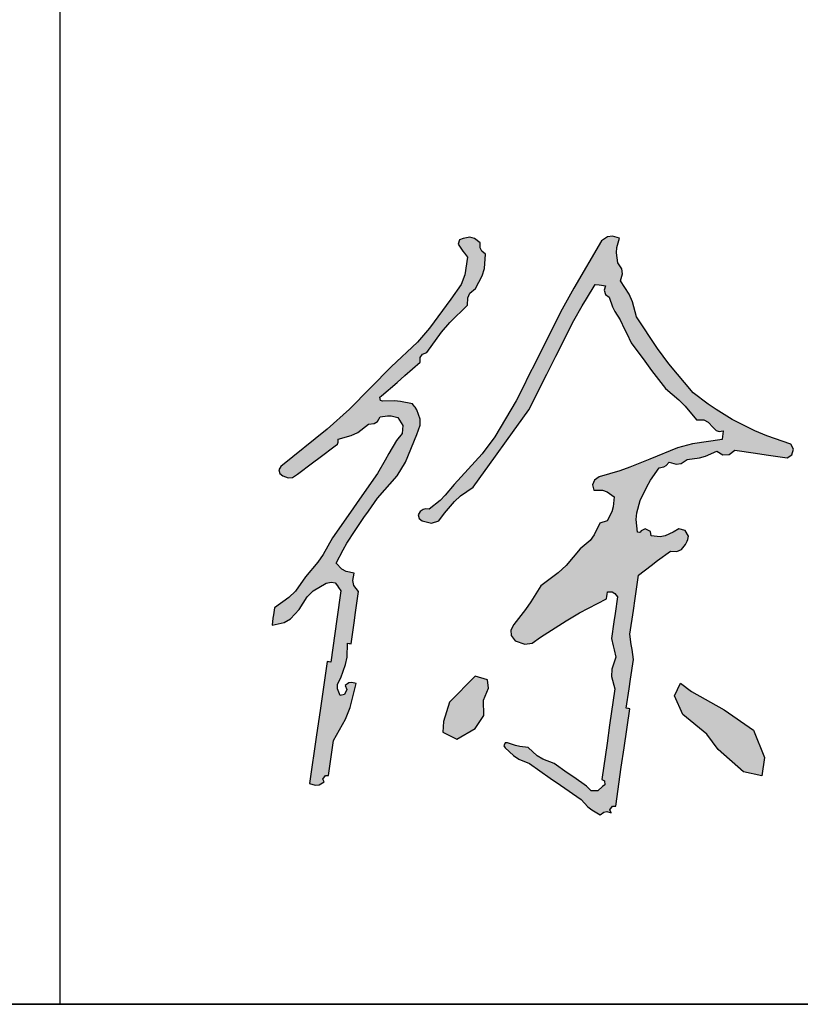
# Model space of a CAD drawing. Extents: x 1779708 to 7299578, y -1121471 to 88434.
# Tile 710 of 1056: x 6172722 to 6173165, y -964050 to -963490. Entities that reach past the tile are written whole.
import ezdxf

# ---------------------------------------------------------------- set-up
doc = ezdxf.new("R2010")
doc.units = 0
doc.header["$LTSCALE"] = 1000
doc.header["$MEASUREMENT"] = 0
for name, color, linetype in [('PUB_TITLE', 4, 'CONTINUOUS'), ('可见线', 6, 'CONTINUOUS'), ('电子签', 2, 'CONTINUOUS')]:
    doc.layers.add(name, color=color, linetype=linetype)

# ---------------------------------------------------------------- blocks, each defined once
blk = doc.blocks.new('A$C5DA54128')
at = {"layer": '电子签'}
h = blk.add_hatch(color=256, dxfattribs=at)
h.dxf.hatch_style = 1
h.paths.add_polyline_path([(116.8, 343.6), (105.3, 346), (99.3, 349.2), (91, 357.4), (100.9, 376.5), (106.4, 385.9), (118, 404), (130.7, 422.4), (137.1, 431.6), (149.9, 450), (177.9, 482), (189.7, 501), (205.9, 540.4), (210.3, 553.8), (210.4, 562.3), (205.9, 575.8), (203.4, 579.2), (202.1, 580.9), (199.6, 584.3), (182.8, 587.5), (174.2, 588.2), (154.5, 587.8), (153.4, 593.5), (155.7, 595.7), (177.7, 614.7), (188.7, 624.3), (210.6, 643.3), (210.4, 650), (213.8, 654.9), (220.2, 657.1), (240.8, 686), (252.5, 699.7), (277.9, 724.6), (278, 735), (281, 741.4), (288.9, 748.2), (298.7, 766), (301.8, 776.5), (303.5, 796.7), (298, 801.2), (295.8, 805.7), (295.8, 812.9), (287.9, 819.2), (281.2, 820.9), (271.4, 819), (266.5, 817.4), (264.4, 811.3), (267.1, 807), (271.3, 801.3), (273.5, 798.5), (277.7, 792.8), (274.1, 767.3), (268.8, 754), (253.9, 733.1), (223.7, 691.6), (206.5, 672), (169.2, 636.7), (110, 576.4), (78.4, 547.9), (12.4, 495.1), (9.7, 490.4), (11, 484.9), (15.5, 482), (23.2, 479), (29.1, 479.6), (36, 484.1), (57.6, 500.2), (68.3, 508.2), (89.9, 524.3), (93, 527), (94.1, 529.8), (93.8, 533.9), (112.5, 538.9), (121.9, 543.6), (137.3, 555.4), (145.1, 556.1), (149.8, 559), (153.9, 565.6), (163.9, 567.1), (169.3, 566.9), (179, 564.5), (185.7, 553.3), (184.9, 542.2), (176.9, 532), (166, 513.4), (160.6, 504), (149.9, 485.3), (124.4, 448.6), (111.6, 430.2), (86.1, 393.5), (72.9, 370.1), (65.1, 358.9), (47.8, 338.4), (33.3, 318), (24, 308.7), (3.6, 294.2), (2.1, 284.3), (1.4, 279.4), (0, 269.5), (17.4, 273.3), (26.5, 278.6), (38.6, 291.7), (49.9, 309.9), (58.4, 318.2), (76.8, 329.1), (83.1, 330.5), (89.6, 329.8), (92.9, 325.3), (94.6, 323), (98, 318.5), (92.2, 277.9), (89.2, 257.6), (83.4, 217), (78.4, 217.7), (68.4, 148.4), (63.4, 113.8), (53.4, 44.5), (61.2, 41.8), (66.8, 42.3), (73.9, 46.6), (72.2, 50.7), (75.8, 55.9), (80.3, 55.8), (83.2, 75.6), (84.6, 85.5), (87.4, 105.3), (104.5, 135.7), (111.2, 152.6), (119.4, 186.5), (113.3, 188.2), (109, 187.4), (103.8, 183.7), (106.5, 178), (102.9, 170.9), (96.7, 169.6), (92.9, 178.9), (93.2, 185.8), (97.8, 194.7), (104.6, 213.6), (106.6, 223.8), (107.5, 243.9), (112.4, 243.1), (116.7, 272.8), (118.8, 287.7), (123.1, 317.4), (116.4, 325.8), (114.7, 333)])
h.paths.add_polyline_path([(476.8, 316.8), (483.1, 316.7), (487, 314.7), (490.9, 309.8), (487.5, 286), (485.8, 274.1), (482.3, 250.4), (484.9, 239.9), (486.1, 234.6), (488.7, 224.2), (482.6, 207.1), (482.2, 196.3), (487.2, 178.9), (479.7, 127.4), (476, 101.7), (468.6, 50.2), (472.2, 48.2), (472.8, 42.6), (469.6, 40), (462.9, 33.9), (453.4, 34.2), (447, 40.7), (428.6, 53.5), (419.4, 59.8), (401.1, 72.6), (384.8, 79), (376.9, 83.9), (364, 95.6), (352, 97.1), (346, 98.5), (334.6, 102.4), (331.5, 102.1), (329.5, 98.1), (331.1, 95.3), (343.1, 84), (350.5, 79.1), (365.7, 72.7), (395.1, 52.2), (409.8, 42), (439.2, 21.6), (448.6, 11.4), (454.3, 6.9), (466.4, 0), (471.5, 3.8), (475.9, 4.6), (482, 2.8), (480.2, 6.9), (483.9, 12.2), (488.3, 12), (496.3, 67.4), (500.3, 95.1), (508.4, 150.6), (505.4, 151), (503.4, 151.3), (507.4, 179), (509.4, 192.9), (513.4, 220.6), (511.5, 235), (510.5, 242.2), (508.5, 256.7), (513.4, 290.3), (515.8, 307.2), (520.7, 340.8), (538.7, 354.5), (547.8, 361.3), (566, 374.7), (575.4, 374.2), (581.6, 376.9), (587.6, 384.2), (590, 388.7), (590.9, 391.2), (591.8, 396.2), (587.1, 404), (577.8, 406.4), (569.9, 401.9), (558.4, 396.6), (551.4, 395.3), (538.8, 396.3), (537.7, 402.6), (530.3, 406.3), (524.7, 403.4), (522.6, 400.7), (519.3, 401.7), (517.4, 419.6), (518.2, 429.3), (523.3, 446.6), (532.4, 466.1), (537.9, 475.6), (550.3, 493.2), (556.5, 494.6), (559.8, 496.5), (564.1, 501.3), (574.1, 498.4), (581.1, 499.5), (589.9, 505.2), (607.2, 507.2), (616, 509.6), (632, 516.8), (640.7, 511.5), (649.3, 512), (657.4, 518.2), (687.1, 513.9), (702, 511.7), (731.7, 507.4), (738.5, 511.7), (740.7, 519.7), (737, 526.9), (702.9, 538.8), (686.1, 545.8), (653.6, 561.7), (630.9, 575.9), (619.8, 583.6), (598.5, 599.9), (563.7, 640.9), (547.5, 662.6), (518, 707.6), (512.4, 729.3), (507.6, 740.2), (495.1, 758.9), (498, 768.9), (497, 775.9), (491.3, 784.7), (489.3, 798.6), (489.9, 806.2), (493.8, 819.7), (483.8, 822.6), (476.7, 821.5), (468, 815.9), (428.6, 748.7), (410, 714.4), (375.1, 644.8), (363.7, 622.2), (358.1, 610.9), (346.7, 588.3), (316.7, 537.4), (298.7, 513.2), (258.8, 469.6), (246.2, 454.1), (239, 446.8), (223.4, 434.3), (218, 434.7), (214.9, 434), (210.3, 431.1), (207.6, 426.4), (209, 421), (213.5, 418), (226.4, 414.4), (237.1, 418), (245.3, 428.6), (259.4, 445.5), (267.9, 453.2), (286, 465.7), (317.6, 509.6), (333.4, 531.6), (365.1, 575.5), (390.6, 626.4), (403.4, 651.9), (428.9, 702.7), (440.8, 723.3), (446.8, 733.6), (459.1, 754), (465, 753.1), (468, 752.7), (473.9, 751.8), (471.8, 745.5), (473.7, 739.8), (479.2, 735.9), (483.8, 722.2), (487, 715.6), (494.7, 703.4), (501, 690.4), (504.1, 683.9), (510.2, 670.8), (529.7, 644.7), (539.4, 631.7), (558.9, 605.7), (578.1, 589.6), (587.1, 580.6), (603.1, 561.4), (613.5, 561.3), (619.9, 558.3), (626.7, 550.4), (631.1, 546.1), (635.2, 544.8), (641.2, 545.8), (640.5, 540.8), (640.1, 538.3), (639.4, 533.4), (597.3, 527.2), (576.2, 521.4), (536.8, 505.3), (508.6, 494), (494.1, 489), (465, 480.2), (458.1, 475.8), (455.4, 469.2), (457.2, 461.2), (469.4, 461.3), (476.3, 459.1), (486.2, 451.9), (484.7, 437.9), (482.6, 430.6), (476.2, 418), (472, 416.6), (469.9, 415.9), (465.6, 414.5), (457.9, 397.8), (451.8, 389.8), (437.6, 378.1), (418.1, 354.5), (406.7, 343.7), (382, 325.5), (367.7, 302.7), (360.1, 291.7), (343.7, 270.4), (339.3, 262.3), (339.8, 254.7), (345.5, 247.4), (359.2, 242.5), (369.6, 243.9), (381.6, 252.3), (418, 275.8), (436.9, 286.8), (475.4, 307), (475.9, 310.9)])
h.paths.add_polyline_path([(307.8, 179.7), (306, 191.9), (288.7, 196.8), (252.3, 160.2), (243.6, 132.7), (242.5, 117.3), (262.6, 107.2), (288.8, 122.6), (301, 141.2), (300.6, 162.8)], flags=17)
h.paths.add_polyline_path([(642.3, 149.3), (596, 175.2), (580.4, 187.1), (572, 169.1), (583.6, 142.4), (618, 114.4), (634.1, 92.8), (669.9, 60.8), (696, 55.1), (699.8, 81.4), (684.2, 120.2)], flags=17)
for p, q in [((266.5, 817.4), (264.4, 811.3)), ((271.4, 819), (266.5, 817.4)), ((281.2, 820.9), (271.4, 819)), ((287.9, 819.2), (281.2, 820.9)), ((295.8, 812.9), (287.9, 819.2)), ((295.8, 805.7), (295.8, 812.9)), ((468, 815.9), (428.6, 748.7)), ((476.7, 821.5), (468, 815.9)), ((483.8, 822.6), (476.7, 821.5)), ((493.8, 819.7), (483.8, 822.6)), ((489.9, 806.2), (493.8, 819.7)), ((264.4, 811.3), (267.1, 807)), ((267.1, 807), (271.3, 801.3)), ((271.3, 801.3), (273.5, 798.5)), ((273.5, 798.5), (277.7, 792.8)), ((298, 801.2), (295.8, 805.7)), ((303.5, 796.7), (298, 801.2)), ((489.3, 798.6), (489.9, 806.2)), ((491.3, 784.7), (489.3, 798.6)), ((277.7, 792.8), (274.1, 767.3)), ((301.8, 776.5), (303.5, 796.7)), ((497, 775.9), (491.3, 784.7)), ((298.7, 766), (301.8, 776.5)), ((498, 768.9), (497, 775.9)), ((274.1, 767.3), (268.8, 754)), ((288.9, 748.2), (298.7, 766)), ((495.1, 758.9), (498, 768.9)), ((507.6, 740.2), (495.1, 758.9)), ((268.8, 754), (253.9, 733.1)), ((281, 741.4), (288.9, 748.2)), ((428.6, 748.7), (410, 714.4)), ((446.8, 733.6), (459.1, 754)), ((459.1, 754), (465, 753.1)), ((465, 753.1), (468, 752.7)), ((468, 752.7), (473.9, 751.8)), ((473.9, 751.8), (471.8, 745.5)), ((471.8, 745.5), (473.7, 739.8)), ((253.9, 733.1), (223.7, 691.6)), ((277.9, 724.6), (278, 735)), ((278, 735), (281, 741.4)), ((440.8, 723.3), (446.8, 733.6)), ((473.7, 739.8), (479.2, 735.9)), ((479.2, 735.9), (483.8, 722.2)), ((512.4, 729.3), (507.6, 740.2)), ((518, 707.6), (512.4, 729.3)), ((252.5, 699.7), (277.9, 724.6)), ((410, 714.4), (375.1, 644.8)), ((428.9, 702.7), (440.8, 723.3)), ((483.8, 722.2), (487, 715.6)), ((487, 715.6), (494.7, 703.4)), ((403.4, 651.9), (428.9, 702.7)), ((494.7, 703.4), (501, 690.4)), ((547.5, 662.6), (518, 707.6)), ((223.7, 691.6), (206.5, 672)), ((220.2, 657.1), (240.8, 686)), ((240.8, 686), (252.5, 699.7)), ((501, 690.4), (504.1, 683.9)), ((206.5, 672), (169.2, 636.7)), ((504.1, 683.9), (510.2, 670.8)), ((510.2, 670.8), (529.7, 644.7)), ((563.7, 640.9), (547.5, 662.6)), ((210.4, 650), (213.8, 654.9)), ((210.6, 643.3), (210.4, 650)), ((213.8, 654.9), (220.2, 657.1)), ((375.1, 644.8), (363.7, 622.2)), ((390.6, 626.4), (403.4, 651.9)), ((529.7, 644.7), (539.4, 631.7)), ((169.2, 636.7), (110, 576.4)), ((188.7, 624.3), (210.6, 643.3)), ((539.4, 631.7), (558.9, 605.7)), ((598.5, 599.9), (563.7, 640.9)), ((177.7, 614.7), (188.7, 624.3)), ((363.7, 622.2), (358.1, 610.9)), ((365.1, 575.5), (390.6, 626.4)), ((155.7, 595.7), (177.7, 614.7)), ((358.1, 610.9), (346.7, 588.3)), ((558.9, 605.7), (578.1, 589.6)), ((153.4, 593.5), (155.7, 595.7)), ((154.2, 589.1), (153.4, 593.5)), ((157.1, 587.9), (154.2, 589.1)), ((174.2, 588.2), (157.1, 587.9)), ((182.8, 587.5), (174.2, 588.2)), ((346.7, 588.3), (316.7, 537.4)), ((578.1, 589.6), (587.1, 580.6)), ((619.8, 583.6), (598.5, 599.9)), ((110, 576.4), (78.4, 547.9)), ((199.6, 584.3), (182.8, 587.5)), ((202.1, 580.9), (199.6, 584.3)), ((203.4, 579.2), (202.1, 580.9)), ((205.9, 575.8), (203.4, 579.2)), ((210.4, 562.3), (205.9, 575.8)), ((333.4, 531.6), (365.1, 575.5)), ((587.1, 580.6), (603.1, 561.4)), ((630.9, 575.9), (619.8, 583.6)), ((653.6, 561.7), (630.9, 575.9)), ((149.8, 559), (153.9, 565.6)), ((153.9, 565.6), (163.9, 567.1)), ((163.9, 567.1), (169.3, 566.9)), ((169.3, 566.9), (179, 564.5)), ((179, 564.5), (185.7, 553.3)), ((210.3, 553.8), (210.4, 562.3)), ((603.1, 561.4), (613.5, 561.3)), ((613.5, 561.3), (619.9, 558.3)), ((686.1, 545.8), (653.6, 561.7)), ((78.4, 547.9), (12.4, 495.1)), ((121.9, 543.6), (137.3, 555.4)), ((137.3, 555.4), (145.1, 556.1)), ((145.1, 556.1), (149.8, 559)), ((185.7, 553.3), (184.9, 542.2)), ((205.9, 540.4), (210.3, 553.8)), ((619.9, 558.3), (626.7, 550.4)), ((626.7, 550.4), (631.1, 546.1)), ((631.1, 546.1), (635.2, 544.8)), ((93.8, 533.9), (112.5, 538.9)), ((94.1, 529.8), (93.8, 533.9)), ((112.5, 538.9), (121.9, 543.6)), ((176.9, 532), (166, 513.4)), ((184.9, 542.2), (176.9, 532)), ((189.7, 501), (205.9, 540.4)), ((316.7, 537.4), (298.7, 513.2)), ((639.4, 533.4), (597.3, 527.2)), ((635.2, 544.8), (641.2, 545.8)), ((640.1, 538.3), (639.4, 533.4)), ((640.5, 540.8), (640.1, 538.3)), ((641.2, 545.8), (640.5, 540.8)), ((702.9, 538.8), (686.1, 545.8)), ((737, 526.9), (702.9, 538.8)), ((68.3, 508.2), (89.9, 524.3)), ((89.9, 524.3), (93, 527)), ((93, 527), (94.1, 529.8)), ((317.6, 509.6), (333.4, 531.6)), ((576.2, 521.4), (536.8, 505.3)), ((597.3, 527.2), (576.2, 521.4)), ((649.3, 512), (657.4, 518.2)), ((657.4, 518.2), (687.1, 513.9)), ((740.7, 519.7), (737, 526.9)), ((738.5, 511.7), (740.7, 519.7)), ((57.6, 500.2), (68.3, 508.2)), ((160.6, 504), (149.9, 485.3)), ((166, 513.4), (160.6, 504)), ((298.7, 513.2), (258.8, 469.6)), ((286, 465.7), (317.6, 509.6)), ((536.8, 505.3), (508.6, 494)), ((581.1, 499.5), (589.9, 505.2)), ((589.9, 505.2), (607.2, 507.2)), ((607.2, 507.2), (616, 509.6)), ((616, 509.6), (632, 516.8)), ((632, 516.8), (640.7, 511.5)), ((640.7, 511.5), (649.3, 512)), ((687.1, 513.9), (702, 511.7)), ((702, 511.7), (731.7, 507.4)), ((731.7, 507.4), (738.5, 511.7)), ((12.4, 495.1), (9.7, 490.4)), ((9.7, 490.4), (11, 484.9)), ((36, 484.1), (57.6, 500.2)), ((177.9, 482), (189.7, 501)), ((508.6, 494), (494.1, 489)), ((537.9, 475.6), (550.3, 493.2)), ((550.3, 493.2), (556.5, 494.6)), ((556.5, 494.6), (559.8, 496.5)), ((559.8, 496.5), (564.1, 501.3)), ((564.1, 501.3), (574.1, 498.4)), ((574.1, 498.4), (581.1, 499.5)), ((11, 484.9), (15.5, 482)), ((15.5, 482), (23.2, 479)), ((23.2, 479), (29.1, 479.6)), ((29.1, 479.6), (36, 484.1)), ((149.9, 485.3), (124.4, 448.6)), ((149.9, 450), (177.9, 482)), ((465, 480.2), (458.1, 475.8)), ((494.1, 489), (465, 480.2)), ((258.8, 469.6), (246.2, 454.1)), ((267.9, 453.2), (286, 465.7)), ((458.1, 475.8), (455.4, 469.2)), ((455.4, 469.2), (457.2, 461.2)), ((523.3, 446.6), (532.4, 466.1)), ((532.4, 466.1), (537.9, 475.6)), ((124.4, 448.6), (111.6, 430.2)), ((137.1, 431.6), (149.9, 450)), ((246.2, 454.1), (239, 446.8)), ((259.4, 445.5), (267.9, 453.2)), ((457.2, 461.2), (469.4, 461.3)), ((469.4, 461.3), (476.3, 459.1)), ((476.3, 459.1), (486.2, 451.9)), ((486.2, 451.9), (484.7, 437.9)), ((214.9, 434), (210.3, 431.1)), ((218, 434.7), (214.9, 434)), ((223.4, 434.3), (218, 434.7)), ((239, 446.8), (223.4, 434.3)), ((245.3, 428.6), (259.4, 445.5)), ((484.7, 437.9), (482.6, 430.6)), ((518.2, 429.3), (523.3, 446.6)), ((111.6, 430.2), (86.1, 393.5)), ((118, 404), (130.7, 422.4)), ((130.7, 422.4), (137.1, 431.6)), ((210.3, 431.1), (207.6, 426.4)), ((207.6, 426.4), (209, 421)), ((209, 421), (213.5, 418)), ((237.1, 418), (245.3, 428.6)), ((482.6, 430.6), (476.2, 418)), ((517.4, 419.6), (518.2, 429.3)), ((213.5, 418), (226.4, 414.4)), ((226.4, 414.4), (237.1, 418)), ((465.6, 414.5), (457.9, 397.8)), ((469.9, 415.9), (465.6, 414.5)), ((472, 416.6), (469.9, 415.9)), ((476.2, 418), (472, 416.6)), ((519.3, 401.7), (517.4, 419.6)), ((530.3, 406.3), (524.7, 403.4)), ((537.7, 402.6), (530.3, 406.3)), ((577.8, 406.4), (569.9, 401.9)), ((587.1, 404), (577.8, 406.4)), ((86.1, 393.5), (72.9, 370.1)), ((106.4, 385.9), (118, 404)), ((457.9, 397.8), (451.8, 389.8)), ((521.5, 401), (519.3, 401.7)), ((523.3, 401.6), (521.5, 401)), ((524.7, 403.4), (523.3, 401.6)), ((538.8, 396.3), (537.7, 402.6)), ((551.4, 395.3), (538.8, 396.3)), ((558.4, 396.6), (551.4, 395.3)), ((569.9, 401.9), (558.4, 396.6)), ((591.8, 396.2), (587.1, 404)), ((590.9, 391.2), (591.8, 396.2)), ((100.9, 376.5), (106.4, 385.9)), ((437.6, 378.1), (418.1, 354.5)), ((451.8, 389.8), (437.6, 378.1)), ((581.6, 376.9), (587.6, 384.2)), ((587.6, 384.2), (590, 388.7)), ((590, 388.7), (590.9, 391.2)), ((72.9, 370.1), (65.1, 358.9)), ((91, 357.4), (100.9, 376.5)), ((547.8, 361.3), (566, 374.7)), ((566, 374.7), (575.4, 374.2)), ((575.4, 374.2), (581.6, 376.9)), ((65.1, 358.9), (47.8, 338.4)), ((99.3, 349.2), (91, 357.4)), ((418.1, 354.5), (406.7, 343.7)), ((520.7, 340.8), (538.7, 354.5)), ((538.7, 354.5), (547.8, 361.3)), ((47.8, 338.4), (33.3, 318)), ((105.3, 346), (99.3, 349.2)), ((116.8, 343.6), (105.3, 346)), ((114.7, 333), (116.8, 343.6)), ((406.7, 343.7), (382, 325.5)), ((515.8, 307.2), (520.7, 340.8)), ((58.4, 318.2), (76.8, 329.1)), ((76.8, 329.1), (81.8, 330.2)), ((81.8, 330.2), (84.5, 330.4)), ((84.5, 330.4), (89.6, 329.8)), ((89.6, 329.8), (92.9, 325.3)), ((92.9, 325.3), (94.6, 323)), ((94.6, 323), (98, 318.5)), ((116.4, 325.8), (114.7, 333)), ((123.1, 317.4), (116.4, 325.8)), ((382, 325.5), (367.7, 302.7)), ((24, 308.7), (3.6, 294.2)), ((33.3, 318), (24, 308.7)), ((38.6, 291.7), (49.9, 309.9)), ((49.9, 309.9), (58.4, 318.2)), ((98, 318.5), (92.2, 277.9)), ((118.8, 287.7), (123.1, 317.4)), ((475.4, 307), (475.9, 310.9)), ((475.9, 310.9), (476.2, 312.9)), ((476.2, 312.9), (476.8, 316.8)), ((476.8, 316.8), (483.1, 316.7)), ((483.1, 316.7), (487, 314.7)), ((487, 314.7), (490.9, 309.8)), ((490.9, 309.8), (487.5, 286)), ((3.6, 294.2), (2.1, 284.3)), ((367.7, 302.7), (360.1, 291.7)), ((436.9, 286.8), (475.4, 307)), ((513.4, 290.3), (515.8, 307.2)), ((2.1, 284.3), (1.4, 279.4)), ((26.5, 278.6), (38.6, 291.7)), ((116.7, 272.8), (118.8, 287.7)), ((360.1, 291.7), (343.7, 270.4)), ((418, 275.8), (436.9, 286.8)), ((487.5, 286), (485.8, 274.1)), ((508.5, 256.7), (513.4, 290.3)), ((1.4, 279.4), (0, 269.5)), ((0, 269.5), (17.4, 273.3)), ((17.4, 273.3), (26.5, 278.6)), ((92.2, 277.9), (89.2, 257.6)), ((112.4, 243.1), (116.7, 272.8)), ((343.7, 270.4), (339.3, 262.3)), ((381.6, 252.3), (418, 275.8)), ((485.8, 274.1), (482.3, 250.4)), ((89.2, 257.6), (83.4, 217)), ((339.3, 262.3), (339.8, 254.7)), ((339.8, 254.7), (345.5, 247.4)), ((369.6, 243.9), (381.6, 252.3)), ((510.5, 242.2), (508.5, 256.7)), ((106.6, 223.8), (107.5, 243.9)), ((107.5, 243.9), (109.4, 243.6)), ((109.4, 243.6), (110.4, 243.4)), ((110.4, 243.4), (112.4, 243.1)), ((345.5, 247.4), (359.2, 242.5)), ((359.2, 242.5), (369.6, 243.9)), ((482.3, 250.4), (484.9, 239.9)), ((484.9, 239.9), (486.1, 234.6)), ((511.5, 235), (510.5, 242.2)), ((488.7, 224.2), (482.6, 207.1)), ((486.1, 234.6), (488.7, 224.2)), ((513.4, 220.6), (511.5, 235)), ((78.4, 217.7), (68.4, 148.4)), ((80.4, 217.4), (78.4, 217.7)), ((81.4, 217.3), (80.4, 217.4)), ((83.4, 217), (81.4, 217.3)), ((97.8, 194.7), (104.6, 213.6)), ((104.6, 213.6), (106.6, 223.8)), ((509.4, 192.9), (513.4, 220.6)), ((482.6, 207.1), (482.2, 196.3)), ((482.2, 196.3), (487.2, 178.9)), ((92.9, 178.9), (93.2, 185.8)), ((93.2, 185.8), (97.8, 194.7)), ((109, 187.4), (103.8, 183.7)), ((103.8, 183.7), (106.5, 178)), ((113.3, 188.2), (109, 187.4)), ((111.2, 152.6), (119.4, 186.5)), ((119.4, 186.5), (113.3, 188.2)), ((507.4, 179), (509.4, 192.9)), ((96.7, 169.6), (92.9, 178.9)), ((102.9, 170.9), (96.7, 169.6)), ((106.5, 178), (102.9, 170.9)), ((487.2, 178.9), (479.7, 127.4)), ((503.4, 151.3), (507.4, 179)), ((68.4, 148.4), (63.4, 113.8)), ((104.5, 135.7), (111.2, 152.6)), ((500.3, 95.1), (508.4, 150.6)), ((505.4, 151), (503.4, 151.3)), ((506.4, 150.9), (505.4, 151)), ((508.4, 150.6), (506.4, 150.9)), ((87.4, 105.3), (104.5, 135.7)), ((479.7, 127.4), (476, 101.7)), ((63.4, 113.8), (53.4, 44.5)), ((84.6, 85.5), (87.4, 105.3)), ((331.5, 102.1), (329.5, 98.1)), ((329.5, 98.1), (331.1, 95.3)), ((334.6, 102.4), (331.5, 102.1)), ((346, 98.5), (334.6, 102.4)), ((352, 97.1), (346, 98.5)), ((476, 101.7), (468.6, 50.2)), ((83.2, 75.6), (84.6, 85.5)), ((331.1, 95.3), (343.1, 84)), ((364, 95.6), (352, 97.1)), ((376.9, 83.9), (364, 95.6)), ((496.3, 67.4), (500.3, 95.1)), ((80.3, 55.8), (83.2, 75.6)), ((343.1, 84), (350.5, 79.1)), ((350.5, 79.1), (365.7, 72.7)), ((365.7, 72.7), (395.1, 52.2)), ((384.8, 79), (376.9, 83.9)), ((401.1, 72.6), (384.8, 79)), ((419.4, 59.8), (401.1, 72.6)), ((428.6, 53.5), (419.4, 59.8)), ((488.3, 12), (496.3, 67.4)), ((53.4, 44.5), (61.2, 41.8)), ((61.2, 41.8), (66.8, 42.3)), ((66.8, 42.3), (73.9, 46.6)), ((72.2, 50.7), (75.8, 55.9)), ((73.9, 46.6), (72.2, 50.7)), ((75.8, 55.9), (80.3, 55.8)), ((395.1, 52.2), (409.8, 42)), ((409.8, 42), (439.2, 21.6)), ((447, 40.7), (428.6, 53.5)), ((468.6, 50.2), (472.2, 48.2)), ((472.8, 42.6), (469.6, 40)), ((472.2, 48.2), (472.8, 42.6)), ((453.4, 34.2), (447, 40.7)), ((462.9, 33.9), (453.4, 34.2)), ((469.6, 40), (462.9, 33.9)), ((439.2, 21.6), (448.6, 11.4)), ((448.6, 11.4), (454.3, 6.9)), ((454.3, 6.9), (466.4, 0)), ((466.4, 0), (471.5, 3.8)), ((471.5, 3.8), (475.9, 4.6)), ((475.9, 4.6), (482, 2.8)), ((480.2, 6.9), (483.9, 12.2)), ((482, 2.8), (480.2, 6.9)), ((483.9, 12.2), (488.3, 12))]:
    blk.add_line(p, q, dxfattribs=at)
for points in [[(288.7, 196.8), (252.3, 160.2), (243.6, 132.7), (242.5, 117.3), (262.6, 107.2), (288.8, 122.6), (301, 141.2), (300.6, 162.8), (307.8, 179.7), (306, 191.9)], [(596, 175.2), (642.3, 149.3), (684.2, 120.2), (699.8, 81.4), (696, 55.1), (669.9, 60.8), (634.1, 92.8), (618, 114.4), (583.6, 142.4), (572, 169.1), (580.4, 187.1)]]:
    blk.add_lwpolyline(points, close=True, dxfattribs=at)
blk = doc.blocks.new('A$C3D8761CE')
at = {"layer": 'PUB_TITLE'}
blk.add_line((83100, 19600), (76100, 19600), dxfattribs=at)
for points in [[(81000, 28000), (81000, 19600)], [(76100, 19600), (83100, 19600)]]:
    blk.add_lwpolyline(points, dxfattribs=at)
at = {"layer": '电子签', "xscale": 0.8000000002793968, "yscale": 0.8000000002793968, "zscale": 0.8000000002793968}
blk.add_blockref('A$C5DA54128', (81241, 19815.6), dxfattribs=at)

msp = doc.modelspace()

# ---------------------------------------------------------------- block references
at = {"layer": '可见线', "xscale": 0.5, "yscale": 0.5, "zscale": 0.5}
msp.add_blockref('A$C3D8761CE', (6132244.47, -973850.2), dxfattribs=at)

doc.saveas('drawing.dxf')
